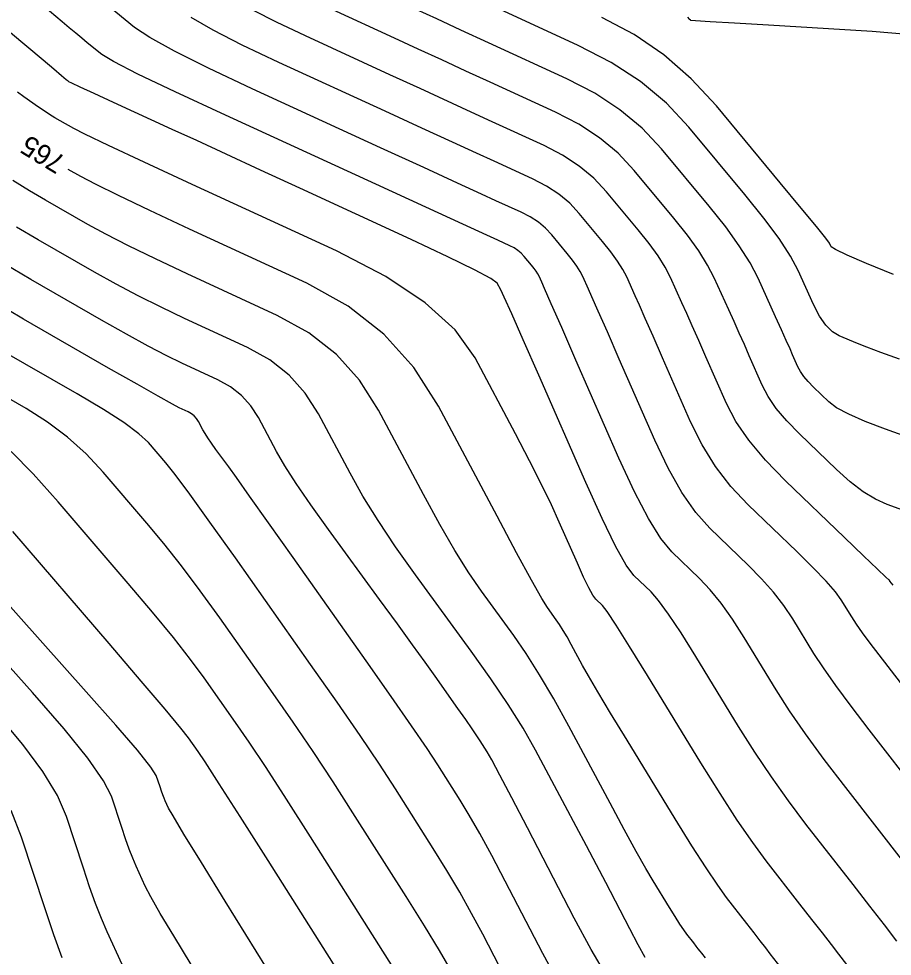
# Model space of a CAD drawing. Extents: x 2082232 to 2083549, y 592624 to 593832.
# Drawn here: x 2082511.4 to 2082542.01, y 593231.73 to 593264.58 of the extents above; entities that cross this region are included whole.
import ezdxf

# ---------------------------------------------------------------- set-up
doc = ezdxf.new("R2010")
doc.units = 0
doc.layers.add('DT_X_Contour_Major', color=7, linetype='Continuous')
doc.layers.add('DT_X_Contour_Minor', color=7, linetype='Continuous')

msp = doc.modelspace()

# ---------------------------------------------------------------- linework, layer by layer
at = {"layer": 'DT_X_Contour_Major'}
for points in [[(2082542.3, 593241.321), (2082541.547, 593242.289), (2082541.231, 593242.701), (2082540.966, 593243.061), (2082540.752, 593243.367), (2082540.588, 593243.62), (2082540.218, 593244.224), (2082540.016, 593244.499), (2082539.69, 593244.871), (2082539.238, 593245.341), (2082538.661, 593245.909), (2082536.956, 593247.552), (2082536.35, 593248.196), (2082535.813, 593248.895), (2082535.344, 593249.65), (2082534.943, 593250.46), (2082533.964, 593252.694), (2082533.628, 593253.458), (2082533.357, 593254.075), (2082533.149, 593254.545), (2082533.004, 593254.867), (2082532.704, 593255.531), (2082532.566, 593255.795), (2082532.38, 593256.089), (2082532.145, 593256.414), (2082531.862, 593256.77), (2082531.04, 593257.76), (2082530.707, 593258.113), (2082530.324, 593258.433), (2082529.892, 593258.717), (2082529.409, 593258.967), (2082528.057, 593259.589), (2082527.438, 593259.873), (2082526.596, 593260.259), (2082525.531, 593260.748), (2082524.243, 593261.339), (2082520.511, 593263.051), (2082519.237, 593263.654), (2082518.213, 593264.177), (2082517.44, 593264.621)], [(2082542.053, 593255.615), (2082541.111, 593256.008), (2082540.433, 593256.301), (2082540.017, 593256.497), (2082539.864, 593256.593), (2082539.807, 593256.72), (2082539.683, 593256.888), (2082539.355, 593257.296), (2082538.823, 593257.945), (2082538.086, 593258.835), (2082535.849, 593261.528), (2082534.969, 593262.479), (2082534.008, 593263.311), (2082532.964, 593264.025), (2082531.839, 593264.619)], [(2082538.123, 593231.323), (2082537.737, 593231.821), (2082537.577, 593232.027), (2082537.387, 593232.272), (2082537.166, 593232.556), (2082536.915, 593232.879), (2082536.205, 593233.793), (2082535.893, 593234.222), (2082535.488, 593234.824), (2082534.993, 593235.599), (2082534.405, 593236.547), (2082532.716, 593239.305), (2082532.143, 593240.244), (2082531.692, 593240.994), (2082531.362, 593241.553), (2082531.154, 593241.924), (2082530.761, 593242.657), (2082530.617, 593242.918), (2082530.482, 593243.149), (2082530.354, 593243.351), (2082530.235, 593243.524), (2082529.927, 593243.946), (2082529.73, 593244.265), (2082529.37, 593244.905), (2082528.847, 593245.868), (2082528.161, 593247.152), (2082526.115, 593251.004), (2082525.251, 593252.357), (2082524.193, 593253.526), (2082522.942, 593254.513), (2082521.498, 593255.315), (2082517.389, 593257.211), (2082515.995, 593257.859), (2082514.894, 593258.382), (2082514.087, 593258.78), (2082513.574, 593259.053), (2082513.138, 593259.303)], [(2082528.659, 593230.582), (2082527.662, 593232.505), (2082527.272, 593233.234), (2082526.853, 593233.978), (2082526.402, 593234.738), (2082525.922, 593235.512), (2082524.599, 593237.597), (2082524.042, 593238.456), (2082523.361, 593239.469), (2082522.557, 593240.636), (2082521.631, 593241.958), (2082518.995, 593245.686), (2082518.101, 593246.943), (2082517.397, 593247.918), (2082516.883, 593248.61), (2082516.558, 593249.019), (2082515.945, 593249.733), (2082515.616, 593250.04), (2082515.091, 593250.427), (2082514.368, 593250.892), (2082513.448, 593251.436), (2082510.733, 593252.993)], [(2082519.389, 593228.295), (2082519.282, 593228.478), (2082517.45, 593231.439), (2082516.834, 593232.443), (2082516.36, 593233.235), (2082516.028, 593233.815), (2082515.838, 593234.184), (2082515.52, 593234.883), (2082515.399, 593235.164), (2082515.274, 593235.484), (2082515.145, 593235.842), (2082515.012, 593236.238), (2082514.651, 593237.345), (2082514.376, 593237.883), (2082513.823, 593238.667), (2082512.991, 593239.696), (2082511.88, 593240.97), (2082508.547, 593244.695)]]:
    msp.add_lwpolyline(points, dxfattribs=at)
at = {"layer": 'DT_X_Contour_Minor'}
for points in [[(2082542.497, 593234.92), (2082540.378, 593237.647), (2082539.629, 593238.627), (2082538.975, 593239.523), (2082538.414, 593240.336), (2082537.947, 593241.064), (2082536.826, 593242.894), (2082536.413, 593243.539), (2082536.014, 593244.099), (2082535.629, 593244.575), (2082535.259, 593244.967), (2082534.291, 593245.899), (2082533.902, 593246.367), (2082533.464, 593247.069), (2082532.974, 593248.006), (2082532.435, 593249.179), (2082530.928, 593252.618), (2082530.429, 593253.756), (2082530.063, 593254.591), (2082529.829, 593255.123), (2082529.727, 593255.352), (2082529.634, 593255.559), (2082529.591, 593255.641), (2082529.533, 593255.732), (2082529.46, 593255.834), (2082529.372, 593255.944), (2082529.116, 593256.252), (2082529.013, 593256.362), (2082528.894, 593256.461), (2082528.759, 593256.55), (2082528.609, 593256.628), (2082528.188, 593256.821), (2082527.803, 593256.998), (2082526.963, 593257.384), (2082525.667, 593257.978), (2082523.917, 593258.781), (2082518.642, 593261.202), (2082516.888, 593262.015), (2082515.581, 593262.64), (2082514.722, 593263.077), (2082514.309, 593263.325), (2082513.806, 593263.736), (2082513.61, 593263.897), (2082513.398, 593264.073), (2082513.17, 593264.262), (2082512.927, 593264.466), (2082512.257, 593265.028)], [(2082543.036, 593237.3), (2082541.202, 593239.66), (2082540.565, 593240.491), (2082540.03, 593241.215), (2082539.598, 593241.832), (2082539.267, 593242.342), (2082538.522, 593243.559), (2082538.214, 593244.019), (2082537.852, 593244.485), (2082537.434, 593244.958), (2082536.96, 593245.438), (2082535.623, 593246.726), (2082535.126, 593247.281), (2082534.638, 593247.982), (2082534.159, 593248.828), (2082533.689, 593249.819), (2082532.446, 593252.656), (2082532.029, 593253.607), (2082531.71, 593254.333), (2082531.489, 593254.834), (2082531.366, 593255.11), (2082531.169, 593255.545), (2082531.079, 593255.718), (2082530.957, 593255.911), (2082530.803, 593256.124), (2082530.617, 593256.357), (2082530.078, 593257.006), (2082529.86, 593257.238), (2082529.609, 593257.447), (2082529.325, 593257.634), (2082529.009, 593257.798), (2082528.123, 593258.205), (2082527.621, 593258.435), (2082526.779, 593258.821), (2082525.599, 593259.363), (2082524.08, 593260.06), (2082519.577, 593262.127), (2082518.053, 593262.842), (2082516.86, 593263.439), (2082515.996, 593263.918), (2082515.463, 593264.278), (2082514.482, 593265.08)], [(2082542.04, 593244.728), (2082541.93, 593244.876), (2082541.921, 593244.894), (2082541.918, 593244.901), (2082541.914, 593244.906), (2082541.909, 593244.91), (2082541.903, 593244.913), (2082541.887, 593244.919), (2082541.785, 593245.014), (2082541.492, 593245.294), (2082541.007, 593245.759), (2082540.332, 593246.409), (2082538.275, 593248.391), (2082537.567, 593249.118), (2082536.984, 593249.811), (2082536.527, 593250.473), (2082536.197, 593251.101), (2082535.482, 593252.732), (2082535.228, 593253.31), (2082535.004, 593253.817), (2082534.809, 593254.256), (2082534.642, 593254.625), (2082534.238, 593255.517), (2082534.054, 593255.872), (2082533.804, 593256.268), (2082533.488, 593256.705), (2082533.107, 593257.183), (2082532.002, 593258.513), (2082531.554, 593258.989), (2082531.039, 593259.418), (2082530.458, 593259.801), (2082529.809, 593260.137), (2082527.991, 593260.972), (2082527.256, 593261.31), (2082525.463, 593262.133), (2082524.407, 593262.617), (2082521.446, 593263.976), (2082520.435, 593264.454), (2082519.623, 593264.869)], [(2082542.897, 593247.179), (2082541.831, 593247.56), (2082541.42, 593247.743), (2082540.988, 593248.008), (2082540.534, 593248.355), (2082540.059, 593248.783), (2082538.761, 593250.033), (2082538.315, 593250.491), (2082537.947, 593250.928), (2082537.659, 593251.345), (2082537.451, 593251.742), (2082537, 593252.771), (2082536.828, 593253.161), (2082536.651, 593253.559), (2082536.469, 593253.967), (2082536.281, 593254.382), (2082535.773, 593255.503), (2082535.541, 593255.949), (2082535.227, 593256.446), (2082534.831, 593256.995), (2082534.351, 593257.596), (2082532.964, 593259.267), (2082532.401, 593259.865), (2082531.755, 593260.404), (2082531.024, 593260.885), (2082530.21, 593261.307), (2082527.925, 593262.356), (2082527.073, 593262.747), (2082526.23, 593263.134), (2082525.396, 593263.517), (2082524.57, 593263.896), (2082522.38, 593264.901)], [(2082543.891, 593249.445), (2082541.775, 593250.201), (2082541.056, 593250.473), (2082540.484, 593250.723), (2082540.061, 593250.951), (2082539.785, 593251.156), (2082539.248, 593251.674), (2082539.063, 593251.864), (2082538.91, 593252.045), (2082538.791, 593252.218), (2082538.704, 593252.382), (2082538.518, 593252.809), (2082538.428, 593253.012), (2082538.298, 593253.301), (2082538.128, 593253.677), (2082537.919, 593254.14), (2082537.308, 593255.489), (2082537.029, 593256.026), (2082536.651, 593256.625), (2082536.173, 593257.286), (2082535.596, 593258.009), (2082533.925, 593260.021), (2082533.248, 593260.74), (2082532.47, 593261.389), (2082531.59, 593261.968), (2082530.61, 593262.477), (2082527.86, 593263.74), (2082526.891, 593264.185), (2082526.047, 593264.572), (2082525.328, 593264.902)], [(2082542.26, 593252.65), (2082541.608, 593252.888), (2082541.12, 593253.071), (2082540.796, 593253.198), (2082540.149, 593253.465), (2082539.911, 593253.608), (2082539.683, 593253.839), (2082539.465, 593254.157), (2082539.256, 593254.562), (2082538.714, 593255.76), (2082538.444, 593256.263), (2082538.042, 593256.874), (2082537.508, 593257.594), (2082536.841, 593258.422), (2082534.887, 593260.775), (2082534.095, 593261.616), (2082533.185, 593262.375), (2082532.157, 593263.052), (2082531.01, 593263.647), (2082527.794, 593265.123)], [(2082534.831, 593264.637), (2082534.898, 593264.568), (2082534.911, 593264.562), (2082534.916, 593264.56), (2082534.92, 593264.557), (2082534.925, 593264.553), (2082534.929, 593264.548), (2082534.94, 593264.535), (2082535.113, 593264.521), (2082535.627, 593264.487), (2082536.48, 593264.435), (2082537.673, 593264.363), (2082541.307, 593264.146), (2082542.541, 593264.044)], [(2082542.174, 593232.26), (2082541.733, 593232.829), (2082541.22, 593233.489), (2082540.637, 593234.24), (2082538.987, 593236.362), (2082538.375, 593237.173), (2082537.778, 593238.014), (2082537.195, 593238.885), (2082536.627, 593239.786), (2082535.13, 593242.23), (2082534.611, 593243.059), (2082534.175, 593243.713), (2082533.824, 593244.192), (2082533.558, 593244.496), (2082532.958, 593245.073), (2082532.684, 593245.439), (2082532.312, 593246.103), (2082531.842, 593247.066), (2082531.273, 593248.326), (2082529.626, 593252.086), (2082529.08, 593253.331), (2082528.676, 593254.245), (2082528.415, 593254.829), (2082528.297, 593255.083), (2082528.172, 593255.318), (2082527.948, 593255.479), (2082527.37, 593255.787), (2082526.438, 593256.242), (2082525.152, 593256.844), (2082521.25, 593258.644), (2082519.873, 593259.279), (2082518.669, 593259.834), (2082517.638, 593260.309), (2082516.779, 593260.703), (2082514.719, 593261.648), (2082514.042, 593261.96), (2082513.555, 593262.184), (2082513.26, 593262.322), (2082513.155, 593262.372), (2082513.131, 593262.392), (2082513.069, 593262.444), (2082512.903, 593262.583), (2082512.633, 593262.81), (2082512.258, 593263.124), (2082511.118, 593264.08)], [(2082540.782, 593230.975), (2082540.141, 593231.801), (2082539.876, 593232.143), (2082539.56, 593232.551), (2082539.193, 593233.023), (2082538.776, 593233.559), (2082537.596, 593235.078), (2082537.121, 593235.719), (2082536.581, 593236.505), (2082535.976, 593237.434), (2082535.306, 593238.509), (2082533.434, 593241.565), (2082532.809, 593242.579), (2082532.337, 593243.327), (2082532.02, 593243.808), (2082531.856, 593244.025), (2082531.626, 593244.247), (2082531.52, 593244.388), (2082531.377, 593244.643), (2082531.196, 593245.014), (2082530.977, 593245.499), (2082530.343, 593246.946), (2082530.069, 593247.546), (2082529.721, 593248.26), (2082529.3, 593249.088), (2082528.806, 593250.03), (2082527.391, 593252.695), (2082526.689, 593253.679), (2082525.646, 593254.631), (2082524.262, 593255.553), (2082522.536, 593256.443), (2082517.479, 593258.777), (2082515.797, 593259.555), (2082514.545, 593260.14), (2082513.722, 593260.532), (2082513.329, 593260.731), (2082512.853, 593261.004), (2082512.672, 593261.111), (2082512.486, 593261.226), (2082512.296, 593261.351), (2082512.101, 593261.483), (2082511.576, 593261.849), (2082511.358, 593262.007)], [(2082535.463, 593231.672), (2082535.333, 593231.84), (2082535.279, 593231.91), (2082535.214, 593231.993), (2082535.14, 593232.089), (2082535.055, 593232.199), (2082534.814, 593232.508), (2082534.708, 593232.654), (2082534.571, 593232.858), (2082534.403, 593233.12), (2082534.204, 593233.441), (2082533.632, 593234.375), (2082533.377, 593234.808), (2082533.039, 593235.406), (2082532.621, 593236.169), (2082532.12, 593237.097), (2082530.677, 593239.791), (2082530.15, 593240.748), (2082529.653, 593241.597), (2082529.185, 593242.339), (2082528.746, 593242.974), (2082527.614, 593244.523), (2082527.169, 593245.17), (2082526.683, 593245.95), (2082526.155, 593246.862), (2082525.585, 593247.907), (2082524.011, 593250.87), (2082523.347, 593251.911), (2082522.533, 593252.811), (2082521.571, 593253.569), (2082520.46, 593254.187), (2082517.299, 593255.645), (2082516.192, 593256.163), (2082515.244, 593256.624), (2082514.452, 593257.028), (2082513.819, 593257.375), (2082512.339, 593258.223), (2082511.777, 593258.555), (2082511.201, 593258.914)], [(2082533.357, 593231.692), (2082533.107, 593232.136), (2082532.813, 593232.69), (2082531.97, 593234.315), (2082531.645, 593234.94), (2082531.3, 593235.596), (2082530.937, 593236.282), (2082530.554, 593236.999), (2082529.508, 593238.952), (2082529.073, 593239.718), (2082528.553, 593240.552), (2082527.947, 593241.454), (2082527.257, 593242.424), (2082525.302, 593245.1), (2082524.609, 593246.075), (2082523.996, 593246.994), (2082523.463, 593247.856), (2082523.01, 593248.662), (2082521.908, 593250.737), (2082521.443, 593251.466), (2082520.873, 593252.095), (2082520.2, 593252.626), (2082519.422, 593253.059), (2082517.209, 593254.079), (2082516.39, 593254.468), (2082515.593, 593254.867), (2082514.817, 593255.276), (2082514.063, 593255.697), (2082512.082, 593256.833), (2082511.33, 593257.277)], [(2082532.006, 593231.031), (2082531.461, 593231.964), (2082530.869, 593233.065), (2082529.23, 593236.227), (2082528.681, 593237.283), (2082528.262, 593238.078), (2082527.974, 593238.614), (2082527.817, 593238.888), (2082527.572, 593239.274), (2082527.454, 593239.454), (2082527.285, 593239.704), (2082527.063, 593240.023), (2082526.789, 593240.412), (2082525.989, 593241.543), (2082525.643, 593242.03), (2082525.203, 593242.64), (2082524.67, 593243.374), (2082524.045, 593244.233), (2082522.251, 593246.688), (2082521.633, 593247.549), (2082521.125, 593248.291), (2082520.725, 593248.914), (2082520.434, 593249.418), (2082519.804, 593250.603), (2082519.538, 593251.02), (2082519.213, 593251.38), (2082518.828, 593251.683), (2082518.384, 593251.93), (2082517.119, 593252.514), (2082516.588, 593252.772), (2082515.942, 593253.109), (2082515.182, 593253.524), (2082514.308, 593254.019), (2082511.825, 593255.442), (2082510.882, 593255.999)], [(2082530.286, 593230.882), (2082529.764, 593231.824), (2082528.446, 593234.366), (2082527.977, 593235.259), (2082527.557, 593236.028), (2082527.188, 593236.676), (2082526.869, 593237.2), (2082526.086, 593238.436), (2082525.709, 593239.011), (2082525.165, 593239.81), (2082524.455, 593240.832), (2082523.578, 593242.078), (2082521.018, 593245.699), (2082520.157, 593246.916), (2082519.494, 593247.851), (2082519.029, 593248.505), (2082518.762, 593248.876), (2082518.313, 593249.49), (2082518.159, 593249.705), (2082518.031, 593249.891), (2082517.931, 593250.047), (2082517.859, 593250.173), (2082517.701, 593250.47), (2082517.634, 593250.574), (2082517.553, 593250.664), (2082517.457, 593250.74), (2082517.345, 593250.802), (2082517.029, 593250.948), (2082516.785, 593251.076), (2082516.291, 593251.351), (2082515.547, 593251.772), (2082514.553, 593252.341), (2082511.569, 593254.052), (2082510.457, 593254.706)], [(2082526.568, 593231.21), (2082526.148, 593231.928), (2082525.617, 593232.8), (2082524.974, 593233.824), (2082523.113, 593236.759), (2082522.415, 593237.845), (2082521.716, 593238.905), (2082521.016, 593239.937), (2082520.316, 593240.942), (2082518.447, 593243.585), (2082517.762, 593244.536), (2082517.109, 593245.407), (2082516.486, 593246.197), (2082515.896, 593246.908), (2082514.362, 593248.694), (2082513.763, 593249.336), (2082513.114, 593249.92), (2082512.415, 593250.448), (2082511.668, 593250.92), (2082509.608, 593252.1)], [(2082524.831, 593230.862), (2082524.026, 593232.136), (2082521.626, 593235.92), (2082520.787, 593237.235), (2082520.07, 593238.341), (2082519.474, 593239.238), (2082519.001, 593239.926), (2082517.899, 593241.484), (2082517.423, 593242.129), (2082516.82, 593242.896), (2082516.09, 593243.785), (2082515.233, 593244.796), (2082512.78, 593247.655), (2082511.909, 593248.631), (2082511.136, 593249.414)], [(2082523.079, 593230.447), (2082520.14, 593235.081), (2082519.16, 593236.624), (2082518.424, 593237.777), (2082517.933, 593238.539), (2082517.686, 593238.911), (2082517.352, 593239.383), (2082517.084, 593239.722), (2082516.532, 593240.385), (2082515.694, 593241.373), (2082514.571, 593242.685), (2082511.197, 593246.616)], [(2082521.17, 593229.573), (2082518.638, 593233.664), (2082517.802, 593235.018), (2082517.192, 593236.013), (2082516.809, 593236.647), (2082516.653, 593236.922), (2082516.538, 593237.174), (2082516.495, 593237.276), (2082516.449, 593237.391), (2082516.403, 593237.521), (2082516.355, 593237.664), (2082516.224, 593238.063), (2082516.034, 593238.359), (2082515.562, 593238.947), (2082514.807, 593239.827), (2082513.769, 593240.998), (2082510.626, 593244.511)], [(2082515.022, 593231.446), (2082514.502, 593232.592), (2082514.303, 593233.053), (2082514.098, 593233.577), (2082513.887, 593234.163), (2082513.668, 593234.813), (2082513.077, 593236.627), (2082512.759, 593237.362), (2082512.248, 593238.203), (2082511.545, 593239.152), (2082510.648, 593240.208)], [(2082512.923, 593231.67), (2082512.629, 593232.485), (2082512.325, 593233.387), (2082511.504, 593235.909), (2082511.142, 593236.84)]]:
    msp.add_lwpolyline(points, dxfattribs=at)

# ---------------------------------------------------------------- texts
at = {"layer": 'DT_X_Contour_Major'}
msp.add_text('765', height=0.7, rotation=148.5764, dxfattribs=at).set_placement((2082513.092, 593259.713))

doc.saveas('drawing.dxf')
